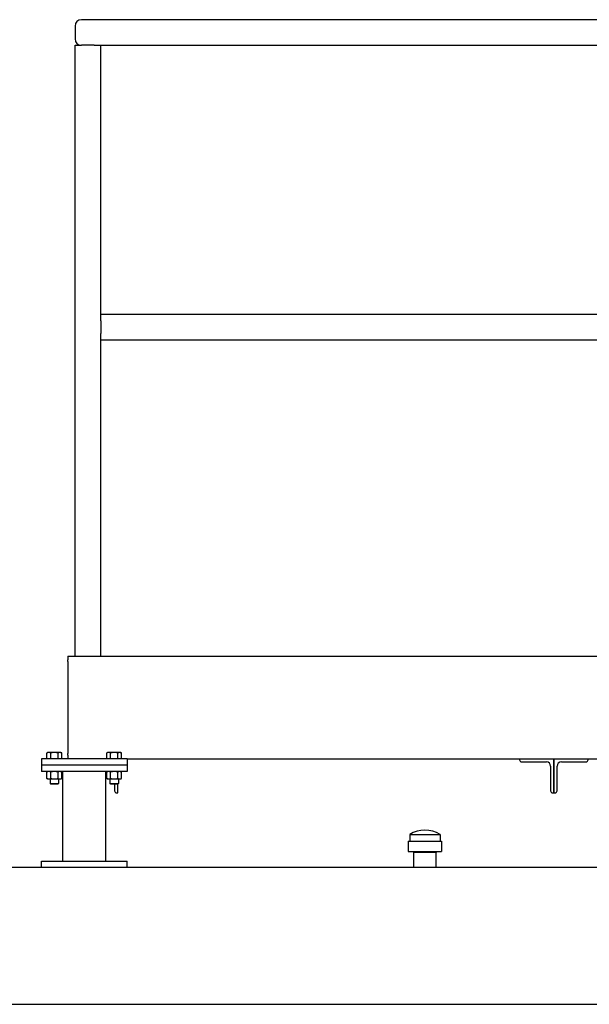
# Model space of a CAD drawing. Header units: inches. Extents: x 24 to 1128, y -74 to 748.
# Tile 362 of 557: x 625 to 659, y 301 to 358. Entities that reach past the tile are written whole.
import ezdxf

# ---------------------------------------------------------------- set-up
doc = ezdxf.new("R2010")
doc.units = ezdxf.units.IN
doc.header["$LTSCALE"] = 32
doc.header["$MEASUREMENT"] = 0
doc.layers.add('Visible (ANSI)', color=7, linetype='Continuous', lineweight=30)

msp = doc.modelspace()

# ---------------------------------------------------------------- linework, layer by layer
at = {"layer": 'Visible (ANSI)'}
for p, q in [((708.20405, 358.43016), (628.95405, 358.43016)), ((628.57905, 358.05516), (628.57905, 357.30516)), ((628.57905, 358.05516), (628.57905, 357.30516)), ((628.57905, 321.18016), (628.57905, 356.93016)), ((628.57905, 356.93016), (628.95405, 356.93016)), ((629.70405, 356.93016), (628.95405, 356.93016)), ((629.70405, 356.93016), (630.07905, 356.93016)), ((630.07905, 341.18016), (630.07905, 356.93016)), ((630.07905, 356.93016), (707.07905, 356.93016)), ((707.07905, 341.18016), (630.07905, 341.18016)), ((630.07905, 340.80516), (630.07905, 341.18016)), ((630.07905, 340.80516), (630.07905, 340.05516)), ((630.07905, 339.68016), (630.07905, 340.05516)), ((630.07905, 321.18016), (630.07905, 339.68016)), ((707.07905, 339.68016), (630.07905, 339.68016)), ((628.15905, 321.18016), (708.99905, 321.18016)), ((628.15905, 321.18016), (628.15905, 320.97312)), ((628.15905, 320.87725), (628.15905, 320.97312)), ((628.15905, 320.87725), (628.15905, 320.80694)), ((628.15905, 320.80694), (628.15905, 320.50422)), ((628.15905, 320.50422), (628.15905, 315.85611)), ((628.15905, 315.85611), (628.15905, 315.55339)), ((626.99405, 315.54417), (626.93604, 315.51067)), ((626.93604, 315.18017), (626.93604, 315.51067)), ((627.04429, 315.54417), (626.99405, 315.54417)), ((627.36905, 315.54417), (627.04429, 315.54417)), ((627.15255, 315.18017), (627.15255, 315.51067)), ((627.69381, 315.54417), (627.36905, 315.54417)), ((627.58556, 315.18017), (627.58556, 315.51067)), ((627.74405, 315.54417), (627.69381, 315.54417)), ((627.74405, 315.54417), (627.80207, 315.51067)), ((627.80207, 315.18017), (627.80207, 315.51067)), ((628.15905, 315.55339), (628.15905, 315.48308)), ((628.15905, 315.38721), (628.15905, 315.48308)), ((628.15905, 315.38721), (628.15905, 315.18016)), ((630.49405, 315.54417), (630.43604, 315.51067)), ((630.43604, 315.18017), (630.43604, 315.51067)), ((630.54429, 315.54417), (630.49405, 315.54417)), ((630.86905, 315.54417), (630.54429, 315.54417)), ((630.65255, 315.18017), (630.65255, 315.51067)), ((631.19381, 315.54417), (630.86905, 315.54417)), ((631.08556, 315.18017), (631.08556, 315.51067)), ((631.24405, 315.54417), (631.19381, 315.54417)), ((631.24405, 315.54417), (631.30207, 315.51067)), ((631.30207, 315.18017), (631.30207, 315.51067)), ((631.61905, 315.18016), (626.61905, 315.18016)), ((626.61905, 315.18016), (626.61905, 314.80516)), ((631.61905, 314.80516), (626.61905, 314.80516)), ((626.61905, 314.80516), (626.61905, 314.43016)), ((631.61905, 314.80516), (626.61905, 314.80516)), ((627.04429, 315.18017), (626.93604, 315.18017)), ((626.99405, 315.18017), (626.99405, 315.18016)), ((627.15255, 315.18017), (627.04429, 315.18017)), ((627.36905, 315.18017), (627.15255, 315.18017)), ((627.58556, 315.18017), (627.36905, 315.18017)), ((627.69381, 315.18017), (627.58556, 315.18017)), ((627.80207, 315.18017), (627.69381, 315.18017)), ((627.74405, 315.18017), (627.74405, 315.18016)), ((630.54429, 315.18017), (630.43604, 315.18017)), ((630.49405, 315.18017), (630.49405, 315.18016)), ((630.65255, 315.18017), (630.54429, 315.18017)), ((630.86905, 315.18017), (630.65255, 315.18017)), ((631.08556, 315.18017), (630.86905, 315.18017)), ((631.19381, 315.18017), (631.08556, 315.18017)), ((631.30207, 315.18017), (631.19381, 315.18017)), ((631.24405, 315.18017), (631.24405, 315.18016)), ((631.61905, 315.18016), (705.53905, 315.18016)), ((631.61905, 315.18016), (631.61905, 314.80516)), ((631.61905, 314.80516), (631.61905, 314.43016)), ((654.57905, 315.18016), (654.57905, 315.11216)), ((654.69905, 314.99216), (656.14105, 314.99216)), ((656.39105, 314.74216), (656.39105, 313.30016)), ((656.57905, 313.18016), (656.57905, 315.18016)), ((656.57905, 315.18016), (656.57905, 313.18016)), ((656.76705, 313.30016), (656.76705, 314.74216)), ((657.01705, 314.99216), (658.45905, 314.99216)), ((658.57905, 315.11216), (658.57905, 315.18016)), ((631.61905, 314.43016), (626.61905, 314.43016)), ((626.99405, 314.43016), (626.93604, 314.39667)), ((626.93604, 314.02566), (626.93604, 314.39667)), ((627.15255, 314.02566), (627.15255, 314.39667)), ((627.58556, 314.02566), (627.58556, 314.39667)), ((627.74405, 314.43016), (627.80207, 314.39667)), ((627.80207, 314.02566), (627.80207, 314.39667)), ((627.86905, 309.18016), (627.86905, 314.43016)), ((630.36905, 309.18016), (630.36905, 314.43016)), ((630.49405, 314.43016), (630.43604, 314.39667)), ((630.43604, 314.02566), (630.43604, 314.39667)), ((630.65255, 314.02566), (630.65255, 314.39667)), ((631.08556, 314.02566), (631.08556, 314.39667)), ((631.24405, 314.43016), (631.30207, 314.39667)), ((631.30207, 314.02566), (631.30207, 314.39667)), ((626.99405, 313.99216), (626.93604, 314.02566)), ((626.99405, 313.99216), (627.04429, 313.99216)), ((627.04429, 313.99216), (627.36905, 313.99216)), ((627.11905, 313.99216), (627.11905, 313.72594)), ((627.16624, 313.68016), (627.11905, 313.72594)), ((627.11905, 313.72594), (627.61905, 313.72594)), ((627.57186, 313.68016), (627.16624, 313.68016)), ((627.36905, 313.99216), (627.69381, 313.99216)), ((627.57186, 313.68016), (627.61905, 313.72594)), ((627.61905, 313.99216), (627.61905, 313.72594)), ((627.69381, 313.99216), (627.74405, 313.99216)), ((627.74405, 313.99216), (627.80207, 314.02566)), ((630.49405, 313.99216), (630.43604, 314.02566)), ((630.49405, 313.99216), (630.54429, 313.99216)), ((630.54429, 313.99216), (630.86905, 313.99216)), ((630.61905, 313.99216), (630.61905, 313.72594)), ((630.66624, 313.68016), (630.61905, 313.72594)), ((630.61905, 313.72594), (631.11905, 313.72594)), ((631.07186, 313.68016), (630.66624, 313.68016)), ((630.86905, 313.99216), (631.19381, 313.99216)), ((630.89105, 313.68016), (630.89105, 313.30016)), ((631.07186, 313.68016), (631.11905, 313.72594)), ((631.07905, 313.18016), (631.07905, 313.68714)), ((631.11905, 313.99216), (631.11905, 313.72594)), ((631.19381, 313.99216), (631.24405, 313.99216)), ((631.24405, 313.99216), (631.30207, 314.02566)), ((631.01105, 313.18016), (631.07905, 313.18016)), ((656.51105, 313.18016), (656.57905, 313.18016)), ((656.57905, 313.18016), (656.64705, 313.18016)), ((648.14905, 310.75066), (648.14905, 310.36266)), ((648.14905, 310.75066), (649.92905, 310.75066)), ((649.92905, 310.75066), (649.92905, 310.36266)), ((648.06405, 310.36266), (648.06405, 309.74266)), ((648.06405, 310.36266), (650.01405, 310.36266)), ((650.01405, 310.36266), (650.01405, 309.74266)), ((648.06405, 309.74266), (650.01405, 309.74266)), ((648.38351, 309.74266), (648.38155, 309.68016)), ((648.38155, 308.80516), (648.38155, 309.68016)), ((649.69655, 309.68016), (648.38155, 309.68016)), ((649.6946, 309.74266), (649.69655, 309.68016)), ((649.69655, 308.80516), (649.69655, 309.68016)), ((626.61905, 309.18016), (631.61905, 309.18016)), ((626.61905, 308.80516), (626.61905, 309.18016)), ((631.61905, 308.80516), (631.61905, 309.18016)), ((710.53905, 308.80516), (485.53905, 308.80516)), ((493.53905, 300.80516), (702.53905, 300.80516))]:
    msp.add_line(p, q, dxfattribs=at)
for centre, radius, start, end in [((628.95405, 358.05516), 0.375, 90, 180), ((628.95405, 358.05516), 0.375, 90, 180), ((628.95405, 357.30516), 0.375, 180, 270), ((628.95405, 357.30516), 0.375, 180, 270), ((654.69905, 315.11216), 0.12, 180, 270), ((656.14105, 314.74216), 0.25, 0, 90), ((657.01705, 314.74216), 0.25, 90, 180), ((658.45905, 315.11216), 0.12, 270, 0), ((631.01105, 313.30016), 0.12, 180, 270), ((656.51105, 313.30016), 0.12, 180, 270), ((656.64705, 313.30016), 0.12, 270, 0), ((649.03905, 309.30504), 1.69763, 58.3814775, 121.6185225)]:
    msp.add_arc(centre, radius, start, end, dxfattribs=at)
for points in [[(627.04429, 315.54417), (626.99405, 315.54417), (626.93604, 315.51067)], [(627.15255, 315.51067), (627.09453, 315.54417), (627.04429, 315.54417)], [(627.36905, 315.54417), (627.26857, 315.54417), (627.15255, 315.51067)], [(627.58556, 315.51067), (627.46953, 315.54417), (627.36905, 315.54417)], [(627.69381, 315.54417), (627.64357, 315.54417), (627.58556, 315.51067)], [(627.80207, 315.51067), (627.74405, 315.54417), (627.69381, 315.54417)], [(630.54429, 315.54417), (630.49405, 315.54417), (630.43604, 315.51067)], [(630.65255, 315.51067), (630.59453, 315.54417), (630.54429, 315.54417)], [(630.86905, 315.54417), (630.76857, 315.54417), (630.65255, 315.51067)], [(631.08556, 315.51067), (630.96953, 315.54417), (630.86905, 315.54417)], [(631.19381, 315.54417), (631.14357, 315.54417), (631.08556, 315.51067)], [(631.30207, 315.51067), (631.24405, 315.54417), (631.19381, 315.54417)], [(627.04429, 314.43016), (626.99405, 314.43016), (626.93604, 314.39667)], [(627.15255, 314.39667), (627.09453, 314.43016), (627.04429, 314.43016)], [(627.36905, 314.43016), (627.26857, 314.43016), (627.15255, 314.39667)], [(627.58556, 314.39667), (627.46953, 314.43016), (627.36905, 314.43016)], [(627.69381, 314.43016), (627.64357, 314.43016), (627.58556, 314.39667)], [(627.80207, 314.39667), (627.74405, 314.43016), (627.69381, 314.43016)], [(630.54429, 314.43016), (630.49405, 314.43016), (630.43604, 314.39667)], [(630.65255, 314.39667), (630.59453, 314.43016), (630.54429, 314.43016)], [(630.86905, 314.43016), (630.76857, 314.43016), (630.65255, 314.39667)], [(631.08556, 314.39667), (630.96953, 314.43016), (630.86905, 314.43016)], [(631.19381, 314.43016), (631.14357, 314.43016), (631.08556, 314.39667)], [(631.30207, 314.39667), (631.24405, 314.43016), (631.19381, 314.43016)], [(626.93604, 314.02566), (626.99405, 313.99216), (627.04429, 313.99216)], [(627.04429, 313.99216), (627.09453, 313.99216), (627.15255, 314.02566)], [(627.15255, 314.02566), (627.26857, 313.99216), (627.36905, 313.99216)], [(627.36905, 313.99216), (627.46953, 313.99216), (627.58556, 314.02566)], [(627.58556, 314.02566), (627.64357, 313.99216), (627.69381, 313.99216)], [(627.69381, 313.99216), (627.74405, 313.99216), (627.80207, 314.02566)], [(630.43604, 314.02566), (630.49405, 313.99216), (630.54429, 313.99216)], [(630.54429, 313.99216), (630.59453, 313.99216), (630.65255, 314.02566)], [(630.65255, 314.02566), (630.76857, 313.99216), (630.86905, 313.99216)], [(630.86905, 313.99216), (630.96953, 313.99216), (631.08556, 314.02566)], [(631.08556, 314.02566), (631.14357, 313.99216), (631.19381, 313.99216)], [(631.19381, 313.99216), (631.24405, 313.99216), (631.30207, 314.02566)]]:
    msp.add_rational_spline(points, [1, 1.0379548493, 1], degree=2, dxfattribs=at)

doc.saveas('drawing.dxf')
